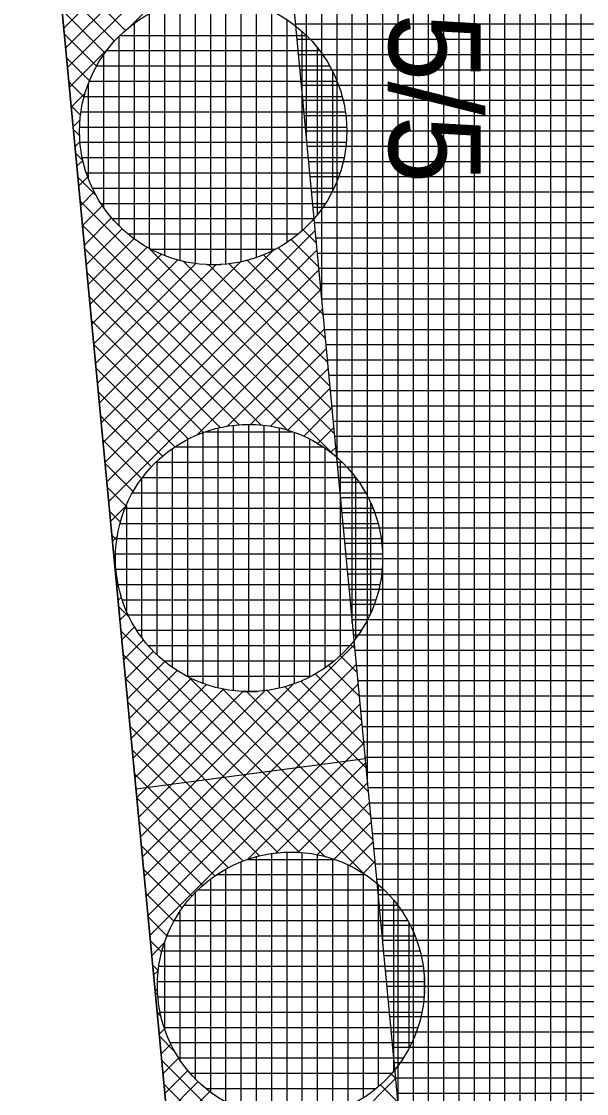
# Model space of a CAD drawing. Extents: x -565346 to -564154, y -1097386 to -1095620.
# Drawn here: x -564330.27 to -564322.86, y -1096000.12 to -1095986.08 of the extents above; entities that cross this region are included whole.
import ezdxf

# ---------------------------------------------------------------- set-up
doc = ezdxf.new("R2010")
doc.units = 0
for name, color, linetype in [('Vrstva 1', 7, 'Continuous'), ('Vrstva 40', 7, 'Continuous'), ('Vrstva 41', 7, 'Continuous'), ('Vrstva 42', 7, 'Continuous'), ('Vrstva 43', 7, 'Continuous'), ('Vrstva 44', 7, 'Continuous')]:
    doc.layers.add(name, color=color, linetype=linetype)

msp = doc.modelspace()

# ---------------------------------------------------------------- linework, layer by layer
at = {"layer": 'Vrstva 1'}
msp.add_line((-564332.63, -1095955.35), (-564327.79, -1096006.41), dxfattribs=at)
at = {"layer": 'Vrstva 41'}
msp.add_line((-564325.761, -1095995.733), (-564328.765, -1095996.129), dxfattribs=at)
msp.add_lwpolyline([(-564213.14, -1096212.119), (-564215.677, -1096213.942), (-564248.76, -1096171.14), (-564286.49, -1096118.78), (-564303.06, -1096086.2), (-564321.97, -1096050.57), (-564327.79, -1096006.41), (-564332.63, -1095955.35), (-564334.17, -1095918.36), (-564331.082, -1095918.814), (-564329.607, -1095955.228), (-564324.705, -1096006.855), (-564319.072, -1096049.639), (-564283.916, -1096117.222), (-564246.344, -1096169.361)], close=True, dxfattribs=at)
at = {"layer": 'Vrstva 42'}
for p, q in [((-564326.933, -1095983.389), (-564329.709, -1095986.165)), ((-564326.909, -1095983.647), (-564329.685, -1095986.423)), ((-564326.884, -1095983.906), (-564329.66, -1095986.682)), ((-564326.86, -1095984.164), (-564328.841, -1095986.145)), ((-564329.79, -1095985.307), (-564328.902, -1095986.195)), ((-564329.761, -1095985.619), (-564329.045, -1095986.334)), ((-564329.731, -1095985.932), (-564329.173, -1095986.49)), ((-564329.702, -1095986.244), (-564329.282, -1095986.663)), ((-564329.123, -1095986.427), (-564329.636, -1095986.94)), ((-564329.672, -1095986.557), (-564329.373, -1095986.855)), ((-564329.642, -1095986.869), (-564329.444, -1095987.068)), ((-564329.43, -1095987.017), (-564329.611, -1095987.198)), ((-564329.613, -1095987.181), (-564329.49, -1095987.304)), ((-564329.496, -1095987.366), (-564329.587, -1095987.457)), ((-564329.583, -1095987.494), (-564329.501, -1095987.576)), ((-564329.497, -1095987.65), (-564329.562, -1095987.715)), ((-564329.553, -1095987.806), (-564329.46, -1095987.9)), ((-564329.461, -1095987.897), (-564329.538, -1095987.973)), ((-564329.524, -1095988.119), (-564329.287, -1095988.356)), ((-564329.396, -1095988.114), (-564329.513, -1095988.232)), ((-564329.31, -1095988.311), (-564329.489, -1095988.49)), ((-564329.494, -1095988.431), (-564326.159, -1095991.766)), ((-564329.205, -1095988.489), (-564329.464, -1095988.748)), ((-564329.465, -1095988.744), (-564326.778, -1095991.431)), ((-564329.083, -1095988.65), (-564329.44, -1095989.007)), ((-564326.435, -1095988.662), (-564326.432, -1095988.665)), ((-564328.944, -1095988.795), (-564329.415, -1095989.265)), ((-564326.418, -1095988.814), (-564329.195, -1095991.59)), ((-564326.574, -1095988.805), (-564326.402, -1095988.977)), ((-564328.791, -1095988.924), (-564329.391, -1095989.524)), ((-564328.619, -1095989.035), (-564329.366, -1095989.782)), ((-564326.903, -1095989.042), (-564326.343, -1095989.602)), ((-564326.73, -1095988.933), (-564326.373, -1095989.29)), ((-564329.435, -1095989.056), (-564327.129, -1095991.362)), ((-564328.429, -1095989.127), (-564329.342, -1095990.04)), ((-564326.957, -1095989.07), (-564329.219, -1095991.332)), ((-564326.394, -1095989.072), (-564329.17, -1095991.849)), ((-564328.596, -1095989.047), (-564326.165, -1095991.478)), ((-564327.095, -1095989.133), (-564326.313, -1095989.915)), ((-564328.218, -1095989.199), (-564329.317, -1095990.299)), ((-564327.977, -1095989.241), (-564329.293, -1095990.557)), ((-564327.715, -1095989.262), (-564329.268, -1095990.815)), ((-564327.397, -1095989.227), (-564329.244, -1095991.074)), ((-564328.14, -1095989.22), (-564326.195, -1095991.165)), ((-564327.82, -1095989.257), (-564326.224, -1095990.853)), ((-564327.544, -1095989.25), (-564326.254, -1095990.54)), ((-564327.308, -1095989.204), (-564326.284, -1095990.227)), ((-564329.405, -1095989.369), (-564327.413, -1095991.361)), ((-564326.369, -1095989.33), (-564329.146, -1095992.107)), ((-564326.344, -1095989.589), (-564329.121, -1095992.365)), ((-564329.376, -1095989.681), (-564327.661, -1095991.396)), ((-564326.32, -1095989.847), (-564327.967, -1095991.494)), ((-564329.346, -1095989.994), (-564327.879, -1095991.461)), ((-564326.295, -1095990.105), (-564327.57, -1095991.38)), ((-564329.316, -1095990.306), (-564328.077, -1095991.546)), ((-564326.271, -1095990.364), (-564327.263, -1095991.355)), ((-564329.287, -1095990.619), (-564328.255, -1095991.65)), ((-564326.246, -1095990.622), (-564327.004, -1095991.379)), ((-564329.257, -1095990.931), (-564328.416, -1095991.772)), ((-564326.222, -1095990.88), (-564326.773, -1095991.432)), ((-564326.197, -1095991.138), (-564326.567, -1095991.508)), ((-564329.228, -1095991.243), (-564328.561, -1095991.91)), ((-564326.173, -1095991.397), (-564326.382, -1095991.606)), ((-564329.198, -1095991.556), (-564328.691, -1095992.063)), ((-564326.148, -1095991.655), (-564326.214, -1095991.721)), ((-564329.168, -1095991.868), (-564328.803, -1095992.234)), ((-564329.139, -1095992.181), (-564328.895, -1095992.424)), ((-564329.109, -1095992.493), (-564328.968, -1095992.635)), ((-564328.894, -1095992.421), (-564329.097, -1095992.624)), ((-564329.08, -1095992.806), (-564329.016, -1095992.869)), ((-564329.008, -1095992.818), (-564329.072, -1095992.882)), ((-564329.05, -1095993.118), (-564329.032, -1095993.136)), ((-564329.033, -1095993.125), (-564329.048, -1095993.14)), ((-564329.009, -1095993.384), (-564329.023, -1095993.399)), ((-564329.02, -1095993.431), (-564328.998, -1095993.453)), ((-564328.956, -1095993.615), (-564328.999, -1095993.657)), ((-564328.991, -1095993.743), (-564328.847, -1095993.887)), ((-564328.88, -1095993.821), (-564328.974, -1095993.916)), ((-564328.961, -1095994.056), (-564325.772, -1095997.244)), ((-564328.782, -1095994.006), (-564328.95, -1095994.174)), ((-564328.667, -1095994.174), (-564328.925, -1095994.432)), ((-564325.903, -1095994.238), (-564328.68, -1095997.016)), ((-564325.952, -1095994.236), (-564325.898, -1095994.29)), ((-564328.931, -1095994.368), (-564326.284, -1095997.015)), ((-564328.535, -1095994.324), (-564328.901, -1095994.691)), ((-564328.387, -1095994.46), (-564328.876, -1095994.949)), ((-564325.878, -1095994.497), (-564328.656, -1095997.274)), ((-564326.243, -1095994.511), (-564325.839, -1095994.915)), ((-564326.09, -1095994.381), (-564325.868, -1095994.603)), ((-564328.223, -1095994.578), (-564328.852, -1095995.207)), ((-564326.414, -1095994.623), (-564325.809, -1095995.228)), ((-564328.902, -1095994.681), (-564326.622, -1095996.96)), ((-564328.042, -1095994.68), (-564328.827, -1095995.466)), ((-564327.841, -1095994.762), (-564328.803, -1095995.724)), ((-564326.699, -1095994.751), (-564328.705, -1095996.757)), ((-564325.854, -1095994.755), (-564328.632, -1095997.532)), ((-564328.067, -1095994.667), (-564325.631, -1095997.103)), ((-564326.815, -1095994.788), (-564325.75, -1095995.853)), ((-564326.604, -1095994.715), (-564325.779, -1095995.54)), ((-564327.615, -1095994.819), (-564328.778, -1095995.982)), ((-564327.359, -1095994.846), (-564328.754, -1095996.241)), ((-564327.07, -1095994.839), (-564328.729, -1095996.499)), ((-564327.633, -1095994.818), (-564325.661, -1095996.79)), ((-564327.318, -1095994.85), (-564325.69, -1095996.478)), ((-564327.049, -1095994.836), (-564325.72, -1095996.165)), ((-564328.872, -1095994.993), (-564326.902, -1095996.963)), ((-564325.829, -1095995.013), (-564328.607, -1095997.791)), ((-564328.843, -1095995.305), (-564327.144, -1095997.004)), ((-564325.805, -1095995.272), (-564328.583, -1095998.049)), ((-564328.813, -1095995.618), (-564327.359, -1095997.072)), ((-564325.78, -1095995.53), (-564327.3, -1095997.049)), ((-564325.756, -1095995.788), (-564326.934, -1095996.967)), ((-564328.783, -1095995.93), (-564327.554, -1095997.16)), ((-564325.731, -1095996.046), (-564326.644, -1095996.959)), ((-564328.754, -1095996.243), (-564327.73, -1095997.267)), ((-564325.707, -1095996.305), (-564326.391, -1095996.989)), ((-564328.724, -1095996.555), (-564327.889, -1095997.391)), ((-564325.682, -1095996.563), (-564326.168, -1095997.049)), ((-564328.695, -1095996.868), (-564328.032, -1095997.531)), ((-564325.658, -1095996.821), (-564325.969, -1095997.132)), ((-564328.665, -1095997.18), (-564328.158, -1095997.687)), ((-564325.633, -1095997.08), (-564325.788, -1095997.234)), ((-564325.609, -1095997.338), (-564325.624, -1095997.354)), ((-564328.635, -1095997.493), (-564328.267, -1095997.861)), ((-564328.606, -1095997.805), (-564328.357, -1095998.054)), ((-564328.576, -1095998.118), (-564328.426, -1095998.267)), ((-564328.389, -1095998.138), (-564328.558, -1095998.308)), ((-564328.546, -1095998.43), (-564328.472, -1095998.505)), ((-564328.471, -1095998.504), (-564328.534, -1095998.566)), ((-564328.517, -1095998.743), (-564328.48, -1095998.779)), ((-564328.479, -1095998.794), (-564328.509, -1095998.824)), ((-564328.487, -1095999.055), (-564328.436, -1095999.107)), ((-564328.449, -1095999.047), (-564328.485, -1095999.083)), ((-564328.389, -1095999.27), (-564328.46, -1095999.341)), ((-564328.458, -1095999.367), (-564328.254, -1095999.571)), ((-564328.306, -1095999.469), (-564328.436, -1095999.599)), ((-564328.428, -1095999.68), (-564325.453, -1096002.655)), ((-564328.204, -1095999.65), (-564328.411, -1095999.858)), ((-564328.084, -1095999.814), (-564328.387, -1096000.116)), ((-564328.398, -1095999.992), (-564325.882, -1096002.509)), ((-564327.948, -1095999.961), (-564328.362, -1096000.374)), ((-564325.363, -1095999.921), (-564328.142, -1096002.7)), ((-564325.421, -1095999.859), (-564325.364, -1095999.916)), ((-564327.797, -1096000.092), (-564328.338, -1096000.633)), ((-564325.561, -1096000.002), (-564325.334, -1096000.228))]:
    msp.add_line(p, q, dxfattribs=at)
at = {"layer": 'Vrstva 43'}
for p, q in [((-564326.53, -1095987.634), (-564326.53, -1095847.658)), ((-564326.33, -1095989.741), (-564326.33, -1095848.706)), ((-564326.13, -1095991.847), (-564326.13, -1095849.755)), ((-564325.93, -1095993.954), (-564325.93, -1095850.803)), ((-564325.73, -1095996.06), (-564325.73, -1095851.851)), ((-564325.53, -1095998.166), (-564325.53, -1095852.9)), ((-564325.33, -1096000.273), (-564325.33, -1095853.948)), ((-564325.13, -1096002.379), (-564325.13, -1095854.997)), ((-564324.93, -1096004.485), (-564324.93, -1095856.045)), ((-564324.73, -1096006.592), (-564324.73, -1095857.093)), ((-564324.53, -1096008.184), (-564324.53, -1095858.142)), ((-564324.33, -1096009.703), (-564324.33, -1095859.19)), ((-564324.13, -1096011.222), (-564324.13, -1095860.238)), ((-564323.93, -1096012.741), (-564323.93, -1095861.287)), ((-564323.73, -1096014.26), (-564323.73, -1095862.335)), ((-564323.53, -1096015.779), (-564323.53, -1095863.383)), ((-564323.33, -1096017.298), (-564323.33, -1095864.432)), ((-564323.13, -1096018.818), (-564323.13, -1095865.48)), ((-564322.93, -1096020.337), (-564322.93, -1095866.529)), ((-564326.675, -1095986.11), (-564317.525, -1095986.11)), ((-564326.656, -1095986.31), (-564317.493, -1095986.31)), ((-564326.637, -1095986.51), (-564317.46, -1095986.51)), ((-564326.618, -1095986.71), (-564317.428, -1095986.71)), ((-564326.599, -1095986.91), (-564317.396, -1095986.91)), ((-564326.58, -1095987.11), (-564317.364, -1095987.11)), ((-564326.561, -1095987.31), (-564317.331, -1095987.31)), ((-564326.542, -1095987.51), (-564317.299, -1095987.51)), ((-564326.523, -1095987.71), (-564317.267, -1095987.71)), ((-564326.504, -1095987.91), (-564317.234, -1095987.91)), ((-564326.485, -1095988.11), (-564317.202, -1095988.11)), ((-564326.466, -1095988.31), (-564317.17, -1095988.31)), ((-564326.447, -1095988.51), (-564317.138, -1095988.51)), ((-564326.428, -1095988.71), (-564317.105, -1095988.71)), ((-564326.409, -1095988.91), (-564317.073, -1095988.91)), ((-564326.39, -1095989.11), (-564317.041, -1095989.11)), ((-564326.371, -1095989.31), (-564317.008, -1095989.31)), ((-564326.352, -1095989.51), (-564316.976, -1095989.51)), ((-564326.333, -1095989.71), (-564316.944, -1095989.71)), ((-564326.314, -1095989.91), (-564316.912, -1095989.91)), ((-564326.295, -1095990.11), (-564316.879, -1095990.11)), ((-564326.276, -1095990.31), (-564316.847, -1095990.31)), ((-564326.257, -1095990.51), (-564316.815, -1095990.51)), ((-564326.238, -1095990.71), (-564316.783, -1095990.71)), ((-564326.219, -1095990.91), (-564316.79, -1095990.91)), ((-564326.2, -1095991.11), (-564316.801, -1095991.11)), ((-564326.181, -1095991.31), (-564316.813, -1095991.31)), ((-564326.162, -1095991.51), (-564316.825, -1095991.51)), ((-564326.143, -1095991.71), (-564316.837, -1095991.71)), ((-564326.124, -1095991.91), (-564316.849, -1095991.91)), ((-564326.105, -1095992.11), (-564316.861, -1095992.11)), ((-564326.086, -1095992.31), (-564316.873, -1095992.31)), ((-564326.067, -1095992.51), (-564316.885, -1095992.51)), ((-564326.048, -1095992.71), (-564316.897, -1095992.71)), ((-564326.029, -1095992.91), (-564316.908, -1095992.91)), ((-564326.01, -1095993.11), (-564316.92, -1095993.11)), ((-564325.991, -1095993.31), (-564316.932, -1095993.31)), ((-564325.972, -1095993.51), (-564316.944, -1095993.51)), ((-564325.953, -1095993.71), (-564316.956, -1095993.71)), ((-564325.934, -1095993.91), (-564316.968, -1095993.91)), ((-564325.915, -1095994.11), (-564316.98, -1095994.11)), ((-564325.896, -1095994.31), (-564316.992, -1095994.31)), ((-564325.877, -1095994.51), (-564317.004, -1095994.51)), ((-564325.858, -1095994.71), (-564317.015, -1095994.71)), ((-564325.839, -1095994.91), (-564317.027, -1095994.91)), ((-564325.82, -1095995.11), (-564317.039, -1095995.11)), ((-564325.801, -1095995.31), (-564317.051, -1095995.31)), ((-564325.782, -1095995.51), (-564317.063, -1095995.51)), ((-564325.763, -1095995.71), (-564317.075, -1095995.71)), ((-564325.744, -1095995.91), (-564317.087, -1095995.91)), ((-564325.725, -1095996.11), (-564317.099, -1095996.11)), ((-564325.706, -1095996.31), (-564317.11, -1095996.31)), ((-564325.687, -1095996.51), (-564317.122, -1095996.51)), ((-564325.668, -1095996.71), (-564317.134, -1095996.71)), ((-564325.649, -1095996.91), (-564317.146, -1095996.91)), ((-564325.63, -1095997.11), (-564317.158, -1095997.11)), ((-564325.611, -1095997.31), (-564317.17, -1095997.31)), ((-564325.592, -1095997.51), (-564317.182, -1095997.51)), ((-564325.573, -1095997.71), (-564317.194, -1095997.71)), ((-564325.554, -1095997.91), (-564317.206, -1095997.91)), ((-564325.535, -1095998.11), (-564317.217, -1095998.11)), ((-564325.516, -1095998.31), (-564317.229, -1095998.31)), ((-564325.497, -1095998.51), (-564317.241, -1095998.51)), ((-564325.478, -1095998.71), (-564317.253, -1095998.71)), ((-564325.459, -1095998.91), (-564317.265, -1095998.91)), ((-564325.44, -1095999.11), (-564317.277, -1095999.11)), ((-564325.421, -1095999.31), (-564317.289, -1095999.31)), ((-564325.402, -1095999.51), (-564317.301, -1095999.51)), ((-564325.383, -1095999.71), (-564317.313, -1095999.71)), ((-564325.364, -1095999.91), (-564317.324, -1095999.91)), ((-564325.345, -1096000.11), (-564317.336, -1096000.11))]:
    msp.add_line(p, q, dxfattribs=at)
msp.add_lwpolyline([(-564339.576, -1095722.251), (-564332.487, -1095897.108), (-564334.985, -1095897.209), (-564334.17, -1095918.36), (-564331.082, -1095918.814), (-564329.607, -1095955.228), (-564324.705, -1096006.855), (-564319.072, -1096049.639)], dxfattribs=at)
at = {"layer": 'Vrstva 44'}
for p, q in [((-564327.99, -1095985.782), (-564327.99, -1095989.247)), ((-564327.79, -1095985.766), (-564327.79, -1095989.263)), ((-564327.59, -1095985.772), (-564327.59, -1095989.255)), ((-564327.39, -1095985.802), (-564327.39, -1095989.224)), ((-564328.39, -1095985.884), (-564328.39, -1095989.143)), ((-564328.19, -1095985.821), (-564328.19, -1095989.207)), ((-564327.19, -1095985.858), (-564327.19, -1095989.169)), ((-564326.99, -1095985.941), (-564326.99, -1095989.089)), ((-564328.59, -1095985.979), (-564328.59, -1095989.049)), ((-564326.79, -1095986.053), (-564326.79, -1095988.973)), ((-564328.79, -1095986.106), (-564328.79, -1095988.921)), ((-564326.59, -1095986.209), (-564326.59, -1095988.82)), ((-564328.99, -1095986.279), (-564328.99, -1095988.75)), ((-564328.972, -1095986.26), (-564326.533, -1095986.26)), ((-564329.19, -1095986.518), (-564329.19, -1095988.511)), ((-564329.149, -1095986.46), (-564326.358, -1095986.46)), ((-564326.39, -1095986.418), (-564326.39, -1095988.609)), ((-564329.279, -1095986.66), (-564326.226, -1095986.66)), ((-564326.19, -1095986.731), (-564326.19, -1095988.299)), ((-564329.39, -1095986.899), (-564329.39, -1095988.127)), ((-564329.374, -1095986.86), (-564326.131, -1095986.86)), ((-564329.442, -1095987.06), (-564326.065, -1095987.06)), ((-564329.484, -1095987.26), (-564326.023, -1095987.26)), ((-564329.501, -1095987.46), (-564326.004, -1095987.46)), ((-564329.495, -1095987.66), (-564326.01, -1095987.66)), ((-564329.466, -1095987.86), (-564326.039, -1095987.86)), ((-564329.415, -1095988.06), (-564326.092, -1095988.06)), ((-564329.334, -1095988.26), (-564326.171, -1095988.26)), ((-564329.223, -1095988.46), (-564326.283, -1095988.46)), ((-564329.075, -1095988.66), (-564326.433, -1095988.66)), ((-564328.869, -1095988.86), (-564326.638, -1095988.86)), ((-564328.571, -1095989.06), (-564326.937, -1095989.06)), ((-564327.842, -1095989.26), (-564327.649, -1095989.26)), ((-564327.69, -1095991.404), (-564327.69, -1095994.805)), ((-564327.49, -1095991.368), (-564327.49, -1095994.841)), ((-564327.29, -1095991.355), (-564327.29, -1095994.852)), ((-564327.09, -1095991.365), (-564327.09, -1095994.841)), ((-564326.89, -1095991.4), (-564326.89, -1095994.807)), ((-564328.09, -1095991.552), (-564328.09, -1095994.657)), ((-564327.89, -1095991.463), (-564327.89, -1095994.744)), ((-564327.85, -1095991.45), (-564326.716, -1095991.45)), ((-564326.69, -1095991.46), (-564326.69, -1095994.749)), ((-564326.49, -1095991.545), (-564326.49, -1095994.662)), ((-564328.29, -1095991.675), (-564328.29, -1095994.533)), ((-564328.254, -1095991.65), (-564326.309, -1095991.65)), ((-564326.29, -1095991.664), (-564326.29, -1095994.542)), ((-564328.502, -1095991.85), (-564326.063, -1095991.85)), ((-564328.49, -1095991.837), (-564328.49, -1095994.371)), ((-564326.09, -1095991.826), (-564326.09, -1095994.383)), ((-564328.69, -1095992.064), (-564328.69, -1095994.142)), ((-564328.679, -1095992.05), (-564325.889, -1095992.05)), ((-564325.89, -1095992.048), (-564325.89, -1095994.162)), ((-564328.809, -1095992.25), (-564325.756, -1095992.25)), ((-564328.89, -1095992.415), (-564328.89, -1095993.794)), ((-564325.69, -1095992.383), (-564325.69, -1095993.824)), ((-564328.904, -1095992.45), (-564325.662, -1095992.45)), ((-564328.972, -1095992.65), (-564325.595, -1095992.65)), ((-564329.014, -1095992.85), (-564325.553, -1095992.85)), ((-564329.031, -1095993.05), (-564325.534, -1095993.05)), ((-564329.025, -1095993.25), (-564325.54, -1095993.25)), ((-564328.997, -1095993.45), (-564325.57, -1095993.45)), ((-564328.945, -1095993.65), (-564325.623, -1095993.65)), ((-564328.865, -1095993.85), (-564325.701, -1095993.85)), ((-564328.753, -1095994.05), (-564325.813, -1095994.05)), ((-564328.605, -1095994.25), (-564325.963, -1095994.25)), ((-564328.399, -1095994.45), (-564326.168, -1095994.45)), ((-564328.102, -1095994.65), (-564326.468, -1095994.65)), ((-564327.373, -1095994.85), (-564327.174, -1095994.85)), ((-564327.19, -1095997.015), (-564327.19, -1096000.392)), ((-564326.99, -1095996.975), (-564326.99, -1096000.433)), ((-564326.79, -1095996.957), (-564326.79, -1096000.452)), ((-564326.59, -1095996.961), (-564326.59, -1096000.447)), ((-564326.39, -1095996.988), (-564326.39, -1096000.418)), ((-564326.19, -1095997.041), (-564326.19, -1096000.366)), ((-564327.59, -1095997.181), (-564327.59, -1096000.227)), ((-564327.39, -1095997.083), (-564327.39, -1096000.325)), ((-564327.299, -1095997.05), (-564326.166, -1095997.05)), ((-564325.99, -1095997.121), (-564325.99, -1096000.288)), ((-564327.79, -1095997.31), (-564327.79, -1096000.097)), ((-564327.704, -1095997.25), (-564325.759, -1095997.25)), ((-564325.79, -1095997.231), (-564325.79, -1096000.177)), ((-564327.951, -1095997.45), (-564325.512, -1095997.45)), ((-564325.59, -1095997.38), (-564325.59, -1096000.027)), ((-564327.99, -1095997.49), (-564327.99, -1095999.918)), ((-564325.39, -1095997.581), (-564325.39, -1095999.823)), ((-564328.19, -1095997.739), (-564328.19, -1095999.669)), ((-564328.128, -1095997.65), (-564325.338, -1095997.65)), ((-564328.258, -1095997.85), (-564325.205, -1095997.85)), ((-564325.19, -1095997.879), (-564325.19, -1095999.526)), ((-564328.39, -1095998.146), (-564328.39, -1095999.265)), ((-564328.354, -1095998.05), (-564325.111, -1095998.05)), ((-564328.421, -1095998.25), (-564325.044, -1095998.25)), ((-564328.464, -1095998.45), (-564325.003, -1095998.45)), ((-564324.99, -1095998.565), (-564324.99, -1095998.853)), ((-564328.48, -1095998.65), (-564324.984, -1095998.65)), ((-564328.474, -1095998.85), (-564324.99, -1095998.85)), ((-564328.446, -1095999.05), (-564325.019, -1095999.05)), ((-564328.394, -1095999.25), (-564325.072, -1095999.25)), ((-564328.314, -1095999.45), (-564325.15, -1095999.45)), ((-564328.202, -1095999.65), (-564325.262, -1095999.65)), ((-564328.054, -1095999.85), (-564325.412, -1095999.85)), ((-564327.848, -1096000.05), (-564325.617, -1096000.05))]:
    msp.add_line(p, q, dxfattribs=at)
for centre in [(-564327.753, -1095987.514), (-564327.283, -1095993.104), (-564326.733, -1095998.704)]:
    msp.add_circle(centre, 1.75, dxfattribs=at)

# ---------------------------------------------------------------- texts
at = {"layer": 'Vrstva 40'}
msp.add_text('5/5', height=1.2, rotation=270, dxfattribs=at).set_placement((-564325.45, -1095985.97))

doc.saveas('drawing.dxf')
